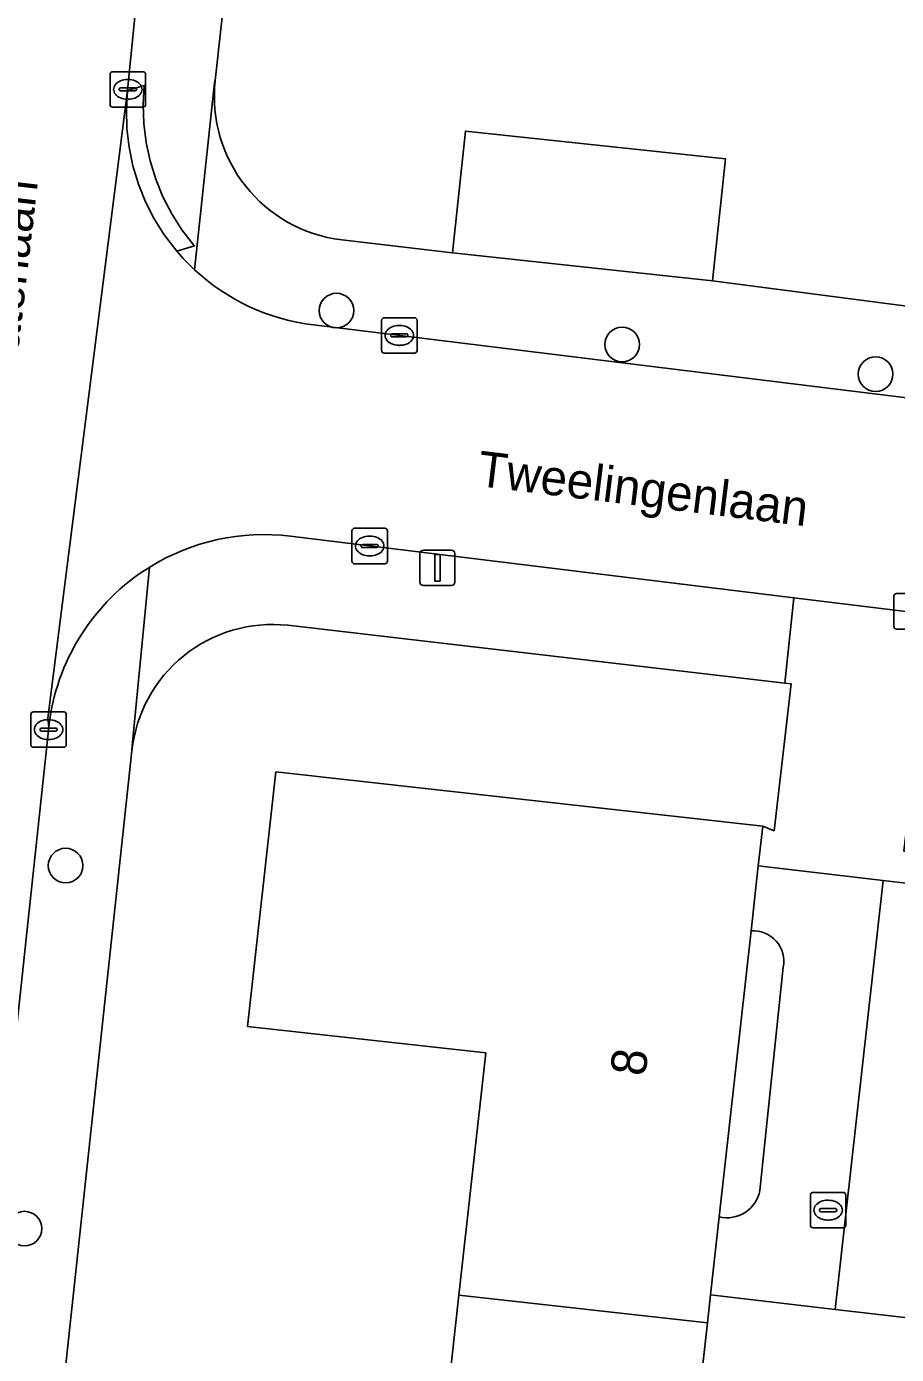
# Model space of a CAD drawing. Extents: x 162396 to 163643, y 386452 to 387406.
# Drawn here: x 162656.67 to 162681.21, y 386535.7 to 386573.19 of the extents above; entities that cross this region are included whole.
import ezdxf

# ---------------------------------------------------------------- set-up
doc = ezdxf.new("R2010")
doc.units = 0
for name, color, linetype in [('IMGEO_Boom', 7, 'Continuous'), ('IMGEO_Erf', 7, 'Continuous'), ('IMGEO_Kolk', 7, 'Continuous'), ('IMGEO_Lichtmast', 7, 'Continuous'), ('IMGEO_Openbare_ruimte_label', 7, 'Continuous'), ('IMGEO_Pand', 7, 'Continuous'), ('IMGEO_Pand_nummerreeks', 7, 'Continuous'), ('IMGEO_Pand_overbouw', 7, 'Continuous'), ('IMGEO_Rijbaan_lokaal_open', 7, 'Continuous'), ('IMGEO_Voetpad_open', 7, 'Continuous')]:
    doc.layers.add(name, color=color, linetype=linetype)

msp = doc.modelspace()

# ---------------------------------------------------------------- linework, layer by layer
at = {"layer": 'IMGEO_Boom'}
for centre in [(162665.414, 386565.172), (162673.475, 386564.216), (162680.628, 386563.379), (162657.771, 386549.504), (162656.609, 386539.256)]:
    msp.add_circle(centre, 0.489, dxfattribs=at)
at = {"layer": 'IMGEO_Erf'}
for points in [[(162664.207, 386591.798), (162664.014, 386590.002), (162661.994, 386571.666)], [(162665.561, 386567.169), (162668.684, 386566.8), (162669.053, 386570.242), (162676.395, 386569.456), (162676.027, 386566.015), (162683.535, 386565.038), (162684.337, 386572.541), (162687.638, 386572.188), (162690.941, 386571.834), (162690.473, 386567.456), (162697.568, 386566.698), (162697.216, 386563.572), (162702.801, 386562.863), (162703.62, 386570.52), (162706.932, 386570.166), (162706.112, 386562.509), (162710.837, 386561.874), (162714.198, 386591.871)], [(162666.484, 386516.404), (162659.754, 386517.151), (162660.513, 386523.979), (162659.586, 386524.082), (162659.613, 386524.327), (162659.636, 386524.535), (162660.58, 386524.43), (162661.343, 386531.293), (162668.111, 386530.541), (162668.87, 386537.378), (162669.63, 386544.217), (162662.904, 386544.964), (162663.703, 386552.149), (162677.442, 386550.622), (162677.762, 386550.49), (162678.246, 386554.635), (162678.067, 386554.656), (162664.037, 386556.288)], [(162659.642, 386552.743), (162653.954, 386500)]]:
    msp.add_lwpolyline(points, dxfattribs=at)
for centre, radius, start, end in [((162666.045, 386571.216), 4.076, 173.668, 263.1746), ((162663.605, 386552.327), 3.985, 83.7784, 174.0008)]:
    msp.add_arc(centre, radius, start, end, dxfattribs=at)
at = {"layer": 'IMGEO_Kolk'}
for p, q in [((162659.025, 386570.991), (162659.025, 386571.843)), ((162659.1, 386571.917), (162659.952, 386571.917)), ((162659.513, 386571.697), (162659.538, 386571.697)), ((162660.026, 386571.843), (162660.026, 386570.991)), ((162659.284, 386571.411), (162659.284, 386571.423)), ((162659.722, 386571.374), (162659.324, 386571.374)), ((162659.327, 386571.46), (162659.725, 386571.46)), ((162659.768, 386571.423), (162659.768, 386571.411)), ((162659.952, 386570.917), (162659.1, 386570.917)), ((162659.536, 386571.137), (162659.511, 386571.137)), ((162666.687, 386564.046), (162666.687, 386564.898)), ((162666.762, 386564.972), (162667.614, 386564.972)), ((162667.688, 386564.898), (162667.688, 386564.046)), ((162666.989, 386564.515), (162667.387, 386564.515)), ((162667.175, 386564.752), (162667.2, 386564.752)), ((162666.946, 386564.466), (162666.946, 386564.478)), ((162667.384, 386564.429), (162666.986, 386564.429)), ((162667.198, 386564.192), (162667.173, 386564.192)), ((162667.43, 386564.478), (162667.43, 386564.466)), ((162667.614, 386563.972), (162666.762, 386563.972)), ((162665.851, 386558.102), (162665.851, 386558.954)), ((162665.926, 386559.028), (162666.778, 386559.028)), ((162666.852, 386558.954), (162666.852, 386558.102)), ((162666.11, 386558.522), (162666.11, 386558.534)), ((162666.153, 386558.571), (162666.551, 386558.571)), ((162666.339, 386558.808), (162666.364, 386558.808)), ((162666.594, 386558.534), (162666.594, 386558.522)), ((162666.548, 386558.485), (162666.15, 386558.485)), ((162666.362, 386558.248), (162666.337, 386558.248)), ((162666.778, 386558.028), (162665.926, 386558.028)), ((162681.14, 386556.258), (162681.14, 386557.11)), ((162681.215, 386557.184), (162682.067, 386557.184)), ((162682.067, 386556.184), (162681.215, 386556.184)), ((162656.789, 386552.919), (162656.789, 386553.771)), ((162656.864, 386553.845), (162657.716, 386553.845)), ((162657.79, 386553.771), (162657.79, 386552.919)), ((162657.048, 386553.339), (162657.048, 386553.351)), ((162657.486, 386553.302), (162657.088, 386553.302)), ((162657.091, 386553.388), (162657.489, 386553.388)), ((162657.277, 386553.625), (162657.302, 386553.625)), ((162657.532, 386553.351), (162657.532, 386553.339)), ((162657.3, 386553.065), (162657.275, 386553.065)), ((162657.716, 386552.845), (162656.864, 386552.845)), ((162678.787, 386539.352), (162678.787, 386540.204)), ((162678.862, 386540.278), (162679.714, 386540.278)), ((162679.788, 386540.204), (162679.788, 386539.352)), ((162679.046, 386539.772), (162679.046, 386539.784)), ((162679.089, 386539.821), (162679.487, 386539.821)), ((162679.275, 386540.058), (162679.3, 386540.058)), ((162679.53, 386539.784), (162679.53, 386539.772)), ((162679.484, 386539.735), (162679.086, 386539.735)), ((162679.298, 386539.498), (162679.273, 386539.498)), ((162679.714, 386539.278), (162678.862, 386539.278))]:
    msp.add_line(p, q, dxfattribs=at)
for points in [[(162659.025, 386570.991), (162659.025, 386571.843)], [(162659.1, 386571.917), (162659.952, 386571.917)], [(162660.026, 386571.843), (162660.026, 386570.991)], [(162659.952, 386570.917), (162659.1, 386570.917)], [(162666.687, 386564.046), (162666.687, 386564.898)], [(162666.762, 386564.972), (162667.614, 386564.972)], [(162667.688, 386564.898), (162667.688, 386564.046)], [(162667.614, 386563.972), (162666.762, 386563.972)], [(162665.851, 386558.102), (162665.851, 386558.954)], [(162665.926, 386559.028), (162666.778, 386559.028)], [(162666.852, 386558.954), (162666.852, 386558.102)], [(162666.778, 386558.028), (162665.926, 386558.028)], [(162681.14, 386556.258), (162681.14, 386557.11)], [(162681.215, 386557.184), (162682.067, 386557.184)], [(162682.067, 386556.184), (162681.215, 386556.184)], [(162656.789, 386552.919), (162656.789, 386553.771)], [(162656.864, 386553.845), (162657.716, 386553.845)], [(162657.79, 386553.771), (162657.79, 386552.919)], [(162657.716, 386552.845), (162656.864, 386552.845)], [(162678.787, 386539.352), (162678.787, 386540.204)], [(162678.862, 386540.278), (162679.714, 386540.278)], [(162679.788, 386540.204), (162679.788, 386539.352)], [(162679.714, 386539.278), (162678.862, 386539.278)]]:
    msp.add_lwpolyline(points, dxfattribs=at)
for centre, radius, start, end in [((162659.102, 386571.841), 0.0765, 91.552, 178.448), ((162659.102, 386571.841), 0.0765, 91.552, 178.448), ((162659.95, 386571.841), 0.0765, 1.552, 88.448), ((162659.95, 386571.841), 0.0765, 1.552, 88.448), ((162659.324, 386571.42), 0.0403, 85.8775, 175.7526), ((162659.321, 386571.41), 0.0366, 178.938, 274.7102), ((162659.725, 386571.417), 0.043, 264.8664, 352.4533), ((162659.729, 386571.422), 0.0386, 1.7309, 96.639), ((162659.102, 386570.993), 0.0765, 181.552, 268.448), ((162659.102, 386570.993), 0.0765, 181.552, 268.448), ((162659.95, 386570.993), 0.0765, 271.552, 358.448), ((162659.95, 386570.993), 0.0765, 271.552, 358.448), ((162666.764, 386564.896), 0.0765, 91.552, 178.448), ((162666.764, 386564.896), 0.0765, 91.552, 178.448), ((162667.612, 386564.896), 0.0765, 1.552, 88.448), ((162667.612, 386564.896), 0.0765, 1.552, 88.448), ((162666.986, 386564.475), 0.0403, 85.8775, 175.7526), ((162667.391, 386564.477), 0.0386, 1.7309, 96.639), ((162666.983, 386564.465), 0.0366, 178.938, 274.7102), ((162667.387, 386564.472), 0.043, 264.8664, 352.4533), ((162666.764, 386564.048), 0.0765, 181.552, 268.448), ((162666.764, 386564.048), 0.0765, 181.552, 268.448), ((162667.612, 386564.048), 0.0765, 271.552, 358.448), ((162667.612, 386564.048), 0.0765, 271.552, 358.448), ((162665.928, 386558.952), 0.0765, 91.552, 178.448), ((162665.928, 386558.952), 0.0765, 91.552, 178.448), ((162666.776, 386558.952), 0.0765, 1.552, 88.448), ((162666.776, 386558.952), 0.0765, 1.552, 88.448), ((162666.15, 386558.531), 0.0403, 85.8775, 175.7526), ((162666.147, 386558.521), 0.0366, 178.938, 274.7102), ((162666.551, 386558.528), 0.043, 264.8664, 352.4533), ((162666.555, 386558.533), 0.0386, 1.7309, 96.639), ((162665.928, 386558.104), 0.0765, 181.552, 268.448), ((162665.928, 386558.104), 0.0765, 181.552, 268.448), ((162666.776, 386558.104), 0.0765, 271.552, 358.448), ((162666.776, 386558.104), 0.0765, 271.552, 358.448), ((162681.217, 386557.108), 0.0765, 91.552, 178.448), ((162681.217, 386557.108), 0.0765, 91.552, 178.448), ((162681.217, 386556.26), 0.0765, 181.552, 268.448), ((162681.217, 386556.26), 0.0765, 181.552, 268.448), ((162656.866, 386553.769), 0.0765, 91.552, 178.448), ((162656.866, 386553.769), 0.0765, 91.552, 178.448), ((162657.714, 386553.769), 0.0765, 1.552, 88.448), ((162657.714, 386553.769), 0.0765, 1.552, 88.448), ((162657.088, 386553.348), 0.0403, 85.8775, 175.7526), ((162657.085, 386553.338), 0.0366, 178.938, 274.7102), ((162657.489, 386553.345), 0.043, 264.8664, 352.4533), ((162657.493, 386553.35), 0.0386, 1.7309, 96.639), ((162656.866, 386552.921), 0.0765, 181.552, 268.448), ((162656.866, 386552.921), 0.0765, 181.552, 268.448), ((162657.714, 386552.921), 0.0765, 271.552, 358.448), ((162657.714, 386552.921), 0.0765, 271.552, 358.448), ((162678.864, 386540.202), 0.0765, 91.552, 178.448), ((162678.864, 386540.202), 0.0765, 91.552, 178.448), ((162679.712, 386540.202), 0.0765, 1.552, 88.448), ((162679.712, 386540.202), 0.0765, 1.552, 88.448), ((162679.086, 386539.781), 0.0403, 85.8775, 175.7526), ((162679.083, 386539.771), 0.0366, 178.938, 274.7102), ((162679.487, 386539.778), 0.043, 264.8664, 352.4533), ((162679.491, 386539.783), 0.0386, 1.7309, 96.639), ((162678.864, 386539.354), 0.0765, 181.552, 268.448), ((162678.864, 386539.354), 0.0765, 181.552, 268.448), ((162679.712, 386539.354), 0.0765, 271.552, 358.448), ((162679.712, 386539.354), 0.0765, 271.552, 358.448)]:
    msp.add_arc(centre, radius, start, end, dxfattribs=at)
for centre, major_axis, ratio, start_param, end_param in [((162659.512, 386571.417), (-0.387, 0.002), 0.722429, 4.712389, 7.853982), ((162659.537, 386571.417), (-0.39, 0.002), 0.717154, 1.570796, 4.712389), ((162667.174, 386564.472), (-0.387, 0.002), 0.722429, 4.712389, 7.853982), ((162667.199, 386564.472), (-0.39, 0.002), 0.717154, 1.570796, 4.712389), ((162666.338, 386558.528), (-0.387, 0.002), 0.722429, 4.712389, 7.853982), ((162666.363, 386558.528), (-0.39, 0.002), 0.717154, 1.570796, 4.712389), ((162657.276, 386553.345), (-0.387, 0.002), 0.722429, 4.712389, 7.853982), ((162657.301, 386553.345), (-0.39, 0.002), 0.717154, 1.570796, 4.712389), ((162679.274, 386539.778), (-0.387, 0.002), 0.722429, 4.712389, 7.853982), ((162679.299, 386539.778), (-0.39, 0.002), 0.717154, 1.570796, 4.712389)]:
    msp.add_ellipse(centre, major_axis=major_axis, ratio=ratio, start_param=start_param, end_param=end_param, dxfattribs=at)
at = {"layer": 'IMGEO_Lichtmast'}
for p, q in [((162667.766, 386557.512), (162667.766, 386558.312)), ((162667.766, 386558.312), (162667.766, 386557.512)), ((162667.866, 386558.412), (162668.656, 386558.412)), ((162668.656, 386558.412), (162667.866, 386558.412)), ((162668.756, 386558.312), (162668.756, 386557.512)), ((162668.756, 386557.512), (162668.756, 386558.312)), ((162668.656, 386557.412), (162667.866, 386557.412)), ((162667.866, 386557.412), (162668.656, 386557.412))]:
    msp.add_line(p, q, dxfattribs=at)
msp.add_lwpolyline([(162668.186, 386558.287), (162668.336, 386558.287), (162668.336, 386557.537), (162668.186, 386557.537), (162668.186, 386558.287)], dxfattribs=at)
for centre, start, end in [((162667.866, 386558.312), 90, 180), ((162667.866, 386558.312), 90, 180), ((162668.656, 386558.312), 0, 90), ((162668.656, 386558.312), 360, 90), ((162667.866, 386557.512), 180, 270), ((162667.866, 386557.512), 180, 270), ((162668.656, 386557.512), 270, 0), ((162668.656, 386557.512), 270, 0)]:
    msp.add_arc(centre, 0.1, start, end, dxfattribs=at)
at = {"layer": 'IMGEO_Pand'}
for points in [[(162676.027, 386566.015), (162676.395, 386569.456), (162669.053, 386570.242), (162668.684, 386566.8)], [(162675.971, 386537.383), (162676.216, 386539.586), (162677.113, 386547.661), (162677.317, 386549.497), (162677.442, 386550.622), (162663.703, 386552.149), (162662.904, 386544.964), (162669.63, 386544.217), (162668.87, 386537.378), (162675.884, 386536.598)], [(162675.558, 386533.667), (162675.884, 386536.598), (162668.87, 386537.378), (162668.111, 386530.541), (162661.343, 386531.293), (162660.58, 386524.43), (162659.636, 386524.535), (162659.613, 386524.327), (162674.337, 386522.675), (162674.668, 386525.658)]]:
    msp.add_lwpolyline(points, close=True, dxfattribs=at)
at = {"layer": 'IMGEO_Pand_overbouw'}
for points in [[(162675.971, 386537.383), (162679.49, 386536.975), (162680.84, 386549.085), (162677.317, 386549.497), (162677.113, 386547.661), (162676.216, 386539.586)], [(162680.84, 386549.085), (162679.49, 386536.975), (162683.008, 386536.567), (162683.252, 386538.747), (162684.147, 386546.745), (162684.363, 386548.672)]]:
    msp.add_lwpolyline(points, close=True, dxfattribs=at)
at = {"layer": 'IMGEO_Rijbaan_lokaal_open'}
for points in [[(162655.811, 386540.036), (162655.899, 386540.406), (162657.295, 386553.409), (162657.265, 386553.665), (162659.521, 386571.388), (162661.256, 386588.842), (162661.586, 386592.066), (162655.686, 386592.692), (162655.498, 386591.103), (162651.487, 386555.052), (162650.703, 386548.286), (162650.248, 386542.468)], [(162660.911, 386566.848), (162660.88, 386566.885), (162660.555, 386567.312), (162660.269, 386567.767), (162660.025, 386568.245), (162659.824, 386568.743), (162659.669, 386569.257), (162659.561, 386569.782), (162659.5, 386570.316), (162659.486, 386570.852), (162659.521, 386571.388), (162657.265, 386553.665), (162657.295, 386553.409)], [(162696.032, 386560.923), (162690.582, 386561.593), (162682.732, 386562.559), (162664.761, 386564.77)], [(162664.113, 386558.803), (162678.32, 386557.065), (162682.255, 386556.583), (162696.401, 386554.852)], [(162684.147, 386546.745), (162684.363, 386548.672), (162684.469, 386549.623), (162681.422, 386549.915), (162681.954, 386554.313), (162682.255, 386556.583), (162678.32, 386557.065), (162678.067, 386554.656), (162678.246, 386554.635), (162677.762, 386550.49), (162677.442, 386550.622), (162677.317, 386549.497), (162677.113, 386547.661)], [(162678.022, 386546.634), (162677.36, 386540.331)], [(162676.216, 386539.586), (162675.971, 386537.383), (162675.884, 386536.598), (162675.558, 386533.667)]]:
    msp.add_lwpolyline(points, dxfattribs=at)
for centre, radius, start, end in [((162665.437, 386570.675), 5.927, 220.2212, 227.1928), ((162665.481, 386570.707), 5.981, 227.0876, 263.0828), ((162663.357, 386552.757), 6.093, 82.8696, 121.8455), ((162663.358, 386552.752), 6.098, 121.824, 173.8107), ((162677.174, 386546.8), 0.864, 348.9524, 94.0718), ((162676.428, 386540.512), 0.95, 257.1179, 349.0283)]:
    msp.add_arc(centre, radius, start, end, dxfattribs=at)
at = {"layer": 'IMGEO_Voetpad_open'}
for points in [[(162664.014, 386590.002), (162664.207, 386591.798), (162661.586, 386592.066), (162661.256, 386588.842), (162659.521, 386571.388), (162659.989, 386571.531), (162659.958, 386570.994), (162659.975, 386570.457), (162660.041, 386569.923), (162660.153, 386569.397), (162660.312, 386568.883), (162660.517, 386568.386), (162660.765, 386567.909), (162661.054, 386567.456), (162661.383, 386567.03), (162661.409, 386567), (162660.911, 386566.848)], [(162661.409, 386566.327), (162661.968, 386571.606), (162661.994, 386571.666), (162664.014, 386590.002)], [(162661.994, 386571.666), (162661.968, 386571.606), (162661.409, 386566.327)], [(162710.211, 386547.151), (162712.261, 386547.339), (162713.848, 386561.49), (162710.837, 386561.874), (162706.112, 386562.509), (162702.801, 386562.863), (162697.216, 386563.572), (162690.139, 386564.331), (162686.837, 386564.685), (162683.535, 386565.038), (162676.027, 386566.015), (162668.684, 386566.8), (162665.561, 386567.169)], [(162664.761, 386564.77), (162682.732, 386562.559), (162682.797, 386563.054), (162690.647, 386562.088), (162690.582, 386561.593), (162696.032, 386560.923)], [(162664.037, 386556.288), (162678.067, 386554.656), (162678.32, 386557.065), (162664.113, 386558.803)], [(162657.295, 386553.409), (162655.899, 386540.406), (162651.56, 386500), (162649.657, 386482.292), (162648.825, 386476.553), (162650.821, 386476.366), (162651.294, 386480.824), (162652.14, 386483.177), (162653.954, 386500), (162659.642, 386552.743), (162659.646, 386552.885), (162660.142, 386557.933)], [(162660.142, 386557.933), (162659.646, 386552.885), (162659.642, 386552.743)], [(162677.113, 386547.661), (162676.216, 386539.586)], [(162677.36, 386540.331), (162678.022, 386546.634)]]:
    msp.add_lwpolyline(points, dxfattribs=at)
msp.add_lwpolyline([(162661.409, 386567), (162661.383, 386567.03), (162661.054, 386567.456), (162660.765, 386567.909), (162660.517, 386568.386), (162660.312, 386568.883), (162660.153, 386569.397), (162660.041, 386569.923), (162659.975, 386570.457), (162659.958, 386570.994), (162659.989, 386571.531), (162659.521, 386571.388), (162659.486, 386570.852), (162659.5, 386570.316), (162659.561, 386569.782), (162659.669, 386569.257), (162659.824, 386568.743), (162660.025, 386568.245), (162660.269, 386567.767), (162660.555, 386567.312), (162660.88, 386566.885), (162660.911, 386566.848)], close=True, dxfattribs=at)
for centre, radius, start, end in [((162666.045, 386571.216), 4.076, 173.668, 263.1746), ((162665.437, 386570.675), 5.927, 220.2212, 227.1928), ((162665.481, 386570.707), 5.981, 227.0876, 263.0828), ((162663.357, 386552.757), 6.093, 82.8696, 121.8455), ((162663.358, 386552.752), 6.098, 121.824, 173.8107), ((162663.605, 386552.327), 3.985, 83.7784, 174.0008), ((162677.174, 386546.8), 0.864, 348.9524, 94.0718), ((162676.428, 386540.512), 0.95, 257.1179, 349.0283)]:
    msp.add_arc(centre, radius, start, end, dxfattribs=at)

# ---------------------------------------------------------------- texts
at = {"layer": 'IMGEO_Openbare_ruimte_label'}
for s, rotation, p in [('Craterlaan', 83.337, (162656.266, 386562.616)), ('Tweelingenlaan', 352.9957, (162669.359, 386560.226))]:
    msp.add_text(s, height=1, rotation=rotation, dxfattribs=at).set_placement(p)
at = {"layer": 'IMGEO_Pand_nummerreeks'}
msp.add_text('8', height=1, rotation=83.7059, dxfattribs=at).set_placement((162674.13, 386543.538))

doc.saveas('drawing.dxf')
